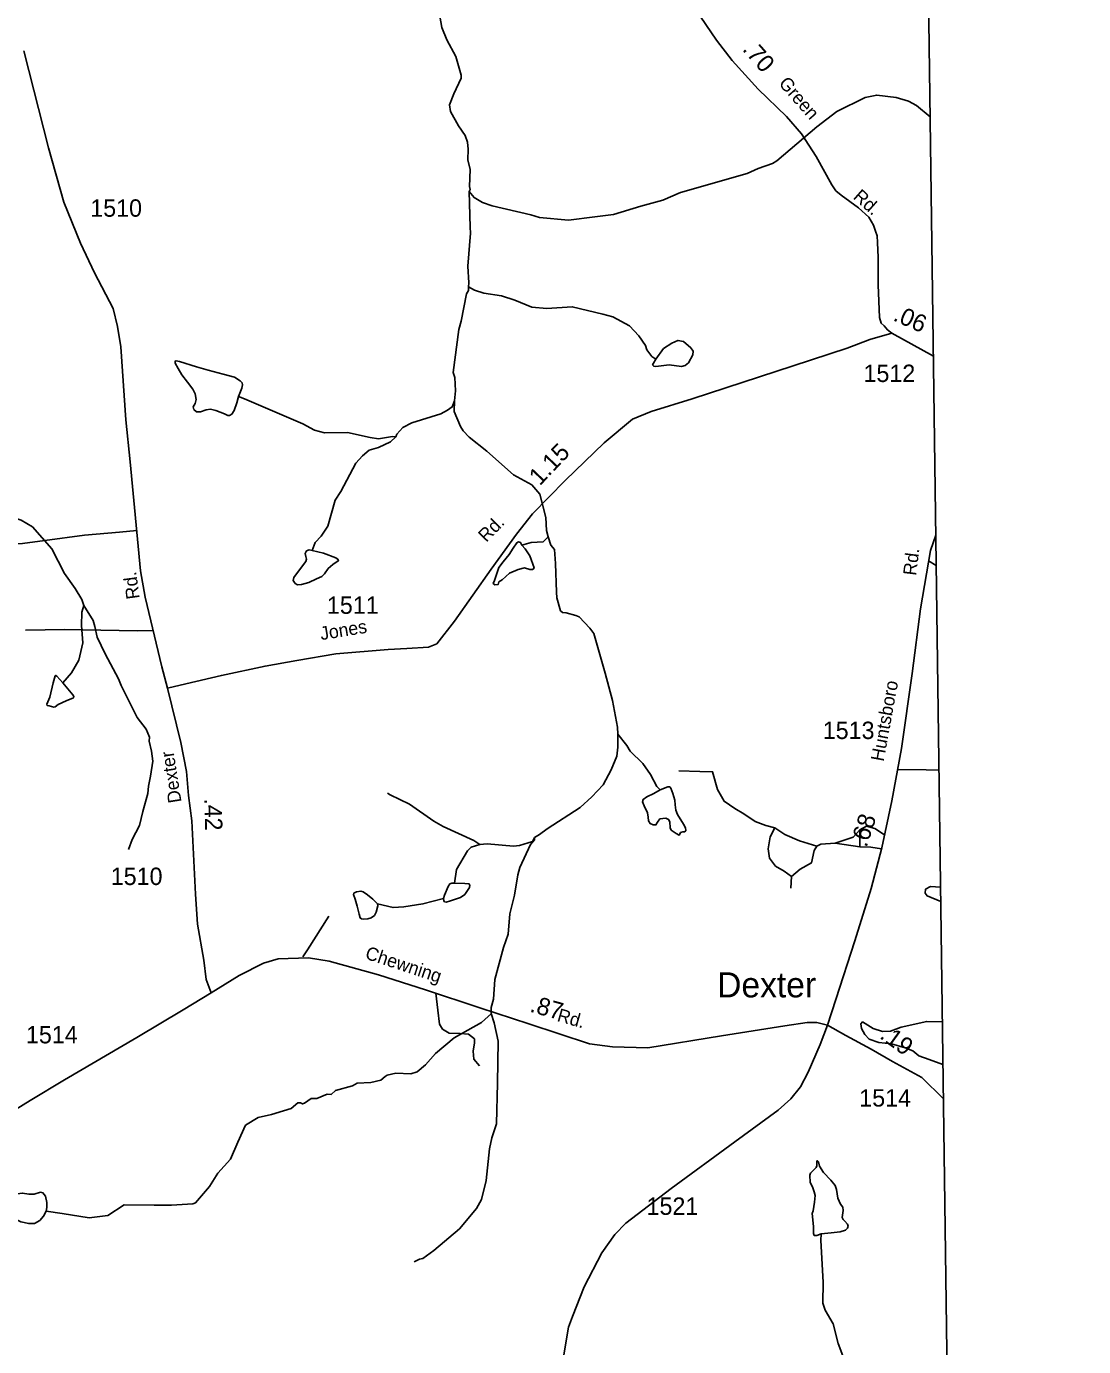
# Model space of a CAD drawing. Extents: x 2056842 to 2160602, y 826753 to 1016856.
# Drawn here: x 2137510 to 2145104, y 958381 to 967870 of the extents above; entities that cross this region are included whole.
import ezdxf

# ---------------------------------------------------------------- set-up
doc = ezdxf.new("R2010")
doc.units = 0
for name, color, linetype in [('Exist Boundary Political CountyLine', 7, 'Continuous'), ('Exist Civil Demographics City Label', 7, 'Continuous'), ('Exist Hydrographic Creek Single Shore', 7, 'Continuous'), ('Exist Hydrographic Misc Water Feature', 7, 'Continuous'), ('Exist Hydrographic Pond Under 1500 Sq Ft', 7, 'Continuous'), ('Exist Road Non-System Type 51', 7, 'Continuous'), ('Exist Road Secondary Mileage Hundredths English Label', 7, 'Continuous'), ('Exist Road Secondary Type 41 Attributed', 7, 'Continuous'), ('Exist Road Secondary Type 51 Attributed', 7, 'Continuous'), ('Exist Road Secondary Type 51 Label', 7, 'Continuous'), ('Exist Road Secondary Type 51 Number Label', 7, 'Continuous')]:
    doc.layers.add(name, color=color, linetype=linetype)

msp = doc.modelspace()

# ---------------------------------------------------------------- linework, layer by layer
at = {"layer": 'Exist Boundary Political CountyLine'}
msp.add_lwpolyline([(2145103.8, 885848.8), (2143763, 984829.3)], dxfattribs=at)
at = {"layer": 'Exist Hydrographic Creek Single Shore'}
for points in [[(2140473.7, 967969.8), (2140494.1, 967862), (2140530.7, 967774), (2140595.1, 967654.5), (2140633.6, 967518.5), (2140633.9, 967498.5), (2140580.3, 967386.4), (2140548.8, 967306.4), (2140555, 967258.3), (2140613.2, 967154.4), (2140661.7, 967086.8), (2140677.8, 967038.9), (2140683.9, 966986.9), (2140680.3, 966910.9), (2140696.6, 966841), (2140693.1, 966719), (2140697.2, 966696.9), (2140689.4, 966683)], [(2140689.4, 966683.1), (2140725.7, 966639.2), (2140786, 966605.5), (2140855.9, 966579.8), (2141132.3, 966515), (2141196.3, 966497.3), (2141404.4, 966476.3), (2141592.3, 966501.1), (2141728.2, 966517.6), (2141923.8, 966578.5), (2142081.7, 966621.2), (2142207.4, 966675.7), (2142686.8, 966811.9), (2142766.4, 966848.2), (2142868.5, 966884.5), (2142900.3, 966904.7), (2143187.2, 967147.9), (2143330.7, 967258.6), (2143534.3, 967359.4), (2143618.2, 967375.9), (2143758.2, 967358.4), (2143846.2, 967332.8), (2143904.4, 967301.1), (2144001.6, 967221.1)], [(2140689.4, 966683), (2140696.5, 966426.9), (2140700.8, 966382.8), (2140679.8, 966147), (2140688.2, 966027.1), (2140684.3, 965999)], [(2140684.3, 965999), (2140684.4, 965971.1), (2140670.7, 965946.8), (2140633.5, 965750.7), (2140615.8, 965690.7), (2140575, 965382.4), (2140587.3, 965346.7), (2140591.6, 965250.5), (2140583.8, 965178.5)], [(2140684.5, 965999.1), (2140728.8, 965973.3), (2140794.8, 965953.6), (2140922.8, 965934.1), (2141018.9, 965902.7), (2141139.3, 965853.1), (2141247.2, 965841.7), (2141431.1, 965854.5), (2141651.3, 965801.4), (2141721.4, 965781.7), (2141841.8, 965718.2), (2141910.1, 965646.5), (2141956.2, 965576.7), (2141966.5, 965544.8), (2142002.6, 965497), (2142032.3, 965478.2)], [(2140163.2, 964918.9), (2140139.3, 964922.8), (2140039.4, 964906.4), (2139979.5, 964916.2), (2139815.3, 964951.4), (2139651.2, 964948.8), (2139579.3, 964968.4), (2139495, 965014.1), (2139076.3, 965192.2), (2139033.7, 965210.9)], [(2140584.2, 965178.8), (2140568.2, 965134.7), (2140534.4, 965110.6), (2140486.4, 965086.3), (2140278.9, 965021.4), (2140214.9, 964987.2), (2140171.2, 964938.9), (2140163.2, 964918.9)], [(2140583.8, 965178.5), (2140582.2, 965102.7), (2140626.9, 964994.8), (2140646.9, 964962.9), (2140691.2, 964917), (2140817.5, 964817.6), (2141009.7, 964647.3), (2141139.5, 964574.6), (2141197.6, 964507.8), (2141242.1, 964340.2), (2141245, 964246.2), (2141256.6, 964200.7)], [(2140163.2, 964918.9), (2140125.5, 964884.8), (2140039.8, 964842.4), (2139971.7, 964824.2), (2139924, 964783.9), (2139876.2, 964729.7), (2139767.3, 964527.3), (2139727.5, 964465), (2139674.7, 964277), (2139626.4, 964206.7), (2139584.6, 964159.8), (2139562.3, 964102.6)], [(2141256.6, 964200.7), (2141277, 964140.6), (2141304.1, 964110.6), (2141309.9, 964008.9), (2141317, 963802.9), (2141320.8, 963762), (2141346, 963670), (2141359.6, 963658.4), (2141387.7, 963655.5), (2141455.4, 963636.1), (2141479.6, 963627.4), (2141556.1, 963545), (2141585.2, 963507.2), (2141596.5, 963473.3), (2141666.2, 963222.4), (2141719.5, 963024.8), (2141756.1, 962834), (2141758.3, 962782.1)], [(2141758.3, 962782.1), (2141758.7, 962690.2), (2141751.1, 962626), (2141711.3, 962525.8), (2141652, 962417.8), (2141570.5, 962333.2), (2141486.5, 962256.8), (2141251.3, 962102), (2141195.7, 962061.8), (2141159.8, 962039.6)], [(2140767.9, 961990), (2140724.1, 962019.8), (2140503.4, 962118.7), (2140435.6, 962158.5), (2140261.1, 962279.7), (2140122.9, 962347.1), (2140102.6, 962359)], [(2141159.8, 962039.7), (2141144, 962011.6), (2141051.9, 961983.2), (2141008.3, 961977), (2140820, 961994.2), (2140767.9, 961990)], [(2141159.8, 962039.6), (2141159.8, 962023.5), (2141131.9, 961989.3), (2141054.6, 961825.2), (2141038.8, 961773), (2141015.7, 961624.9), (2140982.1, 961492.7), (2140970.8, 961344.6), (2140937.3, 961248.5), (2140874.1, 961018.5), (2140864.9, 960878.3), (2140849.2, 960818.2), (2140849.3, 960774.3)], [(2140767.9, 961990), (2140704.2, 961971.7), (2140678.3, 961943.6), (2140599, 961809.2), (2140584.3, 961711.8)], [(2140849.6, 960774.4), (2140777.8, 960710.2), (2140582.2, 960599.3), (2140447.7, 960488.6), (2140376, 960405.3), (2140317, 960354.9), (2140271.5, 960342.3), (2140164, 960345.3), (2140101.1, 960332.7), (2140086, 960322), (2140055.9, 960295.8), (2139984.3, 960279.4), (2139886.5, 960274.5), (2139851.6, 960254.2), (2139730.2, 960222.2), (2139699.2, 960194.1), (2139670.2, 960195.1), (2139596.6, 960164.1), (2139555.9, 960163.1), (2139507.5, 960131.2), (2139493, 960125.3), (2139477.5, 960134.1), (2139460.1, 960134.1), (2139411.7, 960093.4), (2139356.5, 960075), (2139271.3, 960048.8), (2139174.5, 960028.5), (2139084, 959972.1), (2139028.8, 959851), (2138975.6, 959728), (2138885.5, 959627.2), (2138826.1, 959531.5), (2138725.4, 959415.3), (2138705.1, 959406.5), (2138552.6, 959397.8), (2138427.7, 959397.8), (2138212.7, 959398.8), (2138094.6, 959322.3), (2137959.4, 959306.8), (2137766.7, 959337.8), (2137652.5, 959355.2)], [(2140849.3, 960774.3), (2140870.3, 960707.2), (2140898.4, 960576.4), (2140893.6, 960274.1), (2140887.3, 959981.4), (2140852.4, 959882.6), (2140836.9, 959803.1), (2140812.4, 959574.1), (2140779.1, 959438), (2140743.3, 959374.1), (2140620.2, 959227.4), (2140436.8, 959072.7), (2140384.8, 959034.5), (2140357.2, 959014.4), (2140333.1, 959010.3), (2140295.3, 958990.1)], [(2143727.2, 957917.8), (2143615.9, 958019.1), (2143487.8, 958187.1), (2143373.5, 958314), (2143340.6, 958403.1), (2143305.7, 958545.1), (2143248.6, 958642), (2143231.2, 958694.3), (2143234.1, 958843.5), (2143215.7, 959142.8), (2143217.6, 959192.4)]]:
    msp.add_lwpolyline(points, dxfattribs=at)
at = {"layer": 'Exist Hydrographic Misc Water Feature'}
for points in [[(2142032.3, 965478.2), (2142014.9, 965449.2), (2142008.1, 965436.6), (2142015.8, 965427.9), (2142032.3, 965425), (2142070.1, 965429.8), (2142127.2, 965436.6), (2142214.3, 965425.9), (2142242.4, 965433.7), (2142264.7, 965452.1), (2142296.6, 965508.3), (2142298.6, 965535.4), (2142282.1, 965559.6), (2142228.8, 965605.1), (2142189.2, 965612.9), (2142145.6, 965594.5), (2142085.6, 965554.8), (2142032.3, 965478.2)], [(2139033.7, 965210.9), (2139021.1, 965163.4), (2139002.7, 965109.2), (2138986.2, 965084), (2138968.8, 965073.3), (2138956.2, 965074.3), (2138933, 965085.9), (2138871, 965109.2), (2138831.3, 965117.9), (2138801.3, 965115), (2138760.6, 965099.5), (2138731.6, 965100.4), (2138713.2, 965116.9), (2138707.4, 965135.3), (2138720.9, 965158.6), (2138728.7, 965188.6), (2138721.9, 965229.3), (2138706.4, 965263.2), (2138667.7, 965312.6), (2138626.1, 965364.9), (2138599.9, 965412.4), (2138578.6, 965449.2), (2138578.6, 965464.7), (2138584.4, 965466.6), (2138609.6, 965461.8), (2138732.6, 965424), (2138815.8, 965399.8), (2138923.3, 965370.7), (2139004.6, 965349.4), (2139046.3, 965323.2), (2139058.9, 965307.7), (2139061.8, 965294.2), (2139057.9, 965269), (2139033.7, 965210.9)], [(2137258.1, 964398.2), (2137293.8, 964381), (2137336, 964368.6), (2137472.3, 964321.2), (2137552.5, 964273.5), (2137693.2, 964116.1), (2137784, 963936.6), (2137860.5, 963829), (2137906.9, 963751.1), (2137923.1, 963707.3)], [(2141256.6, 964200.7), (2141221.8, 964165.8), (2141135.7, 964159.8), (2141068.9, 964142.3)], [(2139562.3, 964102.6), (2139540.1, 964108.4), (2139522.6, 964099.7), (2139513, 964082.3), (2139517.8, 964059), (2139522.6, 964040.6), (2139515.9, 964025.1), (2139486.8, 963984.4), (2139429.7, 963907.9), (2139426.8, 963888.5), (2139440.3, 963866.3), (2139457.8, 963855.6), (2139484.9, 963857.5), (2139539.1, 963872.1), (2139594.3, 963900.2), (2139632.1, 963916.6), (2139650.5, 963935), (2139677.6, 963974.8), (2139710.5, 964002.8), (2139749.2, 964028), (2139751.1, 964036.8), (2139732.8, 964049.3), (2139642.7, 964083.3), (2139562.3, 964102.6)], [(2141068.9, 964142.3), (2141059.2, 964160.8), (2141045.7, 964164.6), (2141032.1, 964158.8), (2141006.9, 964120.1), (2140976.9, 964075.5), (2140934.3, 964022.2), (2140903.3, 963980.6), (2140872.4, 963887.6), (2140863.6, 963865.3), (2140874.3, 963856.6), (2140897.5, 963858.5), (2140904.3, 963876.9), (2140926.6, 963893.4), (2140980.8, 963939.9), (2141042.8, 963966), (2141088.3, 963979.6), (2141125.1, 963967), (2141147.3, 963967), (2141156.1, 963979.6), (2141127, 964065.8), (2141092.2, 964116.2), (2141068.9, 964142.3)], [(2137923.1, 963707.3), (2137907.3, 963659.2), (2137905.4, 963563.2), (2137916.1, 963439.3), (2137886.8, 963315.1), (2137833.4, 963224.8), (2137770.5, 963153.1)], [(2137923.1, 963707.3), (2137989.8, 963600.6), (2138001.7, 963557.2), (2138018, 963481.1), (2138076.4, 963360), (2138171.2, 963180.4), (2138189.4, 963132.5), (2138306.5, 962903.1), (2138370.7, 962819.3), (2138395.1, 962761.5), (2138391.2, 962733.4), (2138409.4, 962661.5), (2138417.8, 962589.5), (2138402.3, 962481.5), (2138386.5, 962409.4), (2138382.8, 962357.4), (2138345.5, 962227.3), (2138321.7, 962127.1), (2138270.2, 962027), (2138242.5, 961954.9)], [(2137770.5, 963153.1), (2137729.2, 963200.9), (2137721.6, 963205.2), (2137716.2, 963201.9), (2137703.1, 963152), (2137677.1, 963048.8), (2137656.5, 962997.7), (2137659.7, 962987.9), (2137673.8, 962986.9), (2137706.4, 962977.1), (2137716.2, 962980.3), (2137736.8, 962995.5), (2137795.4, 963021.6), (2137847.5, 963044.4), (2137850.8, 963054.2), (2137844.3, 963066.2), (2137770.5, 963153.1)], [(2141758.6, 962782.2), (2141822.7, 962702.5), (2141846.9, 962660.7), (2141937.6, 962573), (2141991.7, 962493.3), (2142038.2, 962407.5), (2142063.3, 962382.1)], [(2142063.3, 962382.1), (2142116.5, 962405.4), (2142131.1, 962404.4), (2142139.8, 962394.7), (2142153.3, 962356), (2142166.9, 962309.5), (2142168.8, 962275.6), (2142173.7, 962237.8), (2142187.2, 962204.9), (2142229.8, 962135.1), (2142245.3, 962109), (2142246.3, 962089.6), (2142238.5, 962079.9), (2142225, 962079.9), (2142208.5, 962076), (2142204.7, 962064.4), (2142198.8, 962057.6), (2142177.5, 962069.2), (2142141.7, 962093.5), (2142134, 962109.9), (2142131.1, 962153.5), (2142122.4, 962170), (2142102, 962179.7), (2142060.4, 962173.9), (2142043, 962149.6), (2142032.3, 962130.3), (2142012, 962132.2), (2141989.7, 962140.9), (2141978.1, 962159.3), (2141977.1, 962185.5), (2141971.3, 962216.5), (2141948.1, 962266.9), (2141935.5, 962296.9), (2141939.4, 962314.3), (2141966.5, 962331.8), (2142017.8, 962356), (2142063.3, 962382.1)], [(2140031.9, 961564.5), (2139999, 961597.5), (2139960.3, 961627.5), (2139929.3, 961650.7), (2139910.9, 961653.6), (2139880.9, 961648.8), (2139860.6, 961639.1), (2139858.6, 961630.4), (2139871.2, 961597.5), (2139886.7, 961547.1), (2139900.3, 961488), (2139907, 961461.8), (2139916.7, 961456), (2139934.1, 961453.1), (2139962.2, 961455.1), (2139986.4, 961461.8), (2140010.6, 961480.2), (2140023.2, 961503.5), (2140033.9, 961548.1), (2140031.9, 961564.5)], [(2140584.3, 961711.8), (2140564.9, 961712.7), (2140552.4, 961706), (2140539.8, 961687.6), (2140513.6, 961624.6), (2140506.9, 961602.3)], [(2140506.9, 961602.3), (2140507.8, 961584.9), (2140513.6, 961577.1), (2140524.3, 961576.1), (2140556.2, 961585.8), (2140627.9, 961610.1), (2140657.9, 961630.4), (2140691.8, 961681.7), (2140694.7, 961698.2), (2140688.9, 961707.9), (2140658.9, 961709.8), (2140584.3, 961711.8)], [(2144078, 961580.1), (2143979.3, 961620.1), (2143965.3, 961640), (2143969, 961668), (2144004.9, 961688.2), (2144076.6, 961682.4)], [(2140506.9, 961602.3), (2140357.7, 961562.6), (2140220.7, 961541.3), (2140143.3, 961536.4), (2140031.9, 961564.5)], [(2143217.6, 959192.4), (2143187.6, 959180.4), (2143169.2, 959180.4), (2143164.4, 959194), (2143163.4, 959242.4), (2143155.7, 959317), (2143154.7, 959337.4), (2143162.4, 959357.7), (2143171.1, 959419.7), (2143175, 959466.2), (2143169.2, 959494.3), (2143155.7, 959530.2), (2143139.2, 959560.2), (2143137.3, 959612.5), (2143143.1, 959628), (2143183.7, 959667.7), (2143186.6, 959679.5), (2143186.6, 959714.4), (2143193.4, 959717.3), (2143199.2, 959708.6), (2143207, 959678.6), (2143236, 959632.1), (2143287.3, 959576.8), (2143318.3, 959539.1), (2143328, 959509), (2143339.6, 959448), (2143357, 959405.4), (2143373.5, 959382.1), (2143377.4, 959358.9), (2143370.6, 959309.5), (2143376.4, 959294.9), (2143388, 959283.3), (2143408.4, 959261.4), (2143412.2, 959245.9), (2143408.4, 959231.4), (2143392.9, 959218.8), (2143355.1, 959206.2), (2143290.2, 959199.4), (2143217.6, 959192.4)], [(2137652.5, 959355.2), (2137633.1, 959318.4), (2137605.1, 959286.4), (2137568.3, 959266.1), (2137526.6, 959265.1), (2137470.5, 959278.7), (2137412.4, 959307.7), (2137369.8, 959359.1), (2137352.3, 959420.1), (2137359.1, 959443.4), (2137382.4, 959459.8), (2137443.4, 959478.2), (2137481.1, 959485), (2137527.6, 959477.3), (2137564.4, 959477.3), (2137609.9, 959489.9), (2137628.3, 959486.9), (2137646.7, 959461.8), (2137656.4, 959417.2), (2137657.3, 959380.4), (2137652.5, 959355.2)]]:
    msp.add_lwpolyline(points, dxfattribs=at)
at = {"layer": 'Exist Hydrographic Pond Under 1500 Sq Ft'}
msp.add_lwpolyline([(2144093.8, 960408.9), (2143994.6, 960443.7), (2143921, 960470.8), (2143876.5, 960505.7), (2143822.3, 960528.9), (2143723.5, 960558), (2143632.5, 960565.7), (2143562.8, 960590.9), (2143531.8, 960623.9), (2143508.6, 960668.4), (2143504.7, 960701.4), (2143516.3, 960714.9), (2143591.8, 960666.5), (2143659.6, 960645.2), (2143715.8, 960649.1), (2143793.2, 960678.1), (2143977.2, 960718.8), (2144089.7, 960714.2)], dxfattribs=at)
at = {"layer": 'Exist Road Non-System Type 51'}
for p, q in [((2143990.9, 964027.8), (2144045.2, 963994.9)), ((2143497.6, 961973.2), (2143496, 962094.8)), ((2143497.6, 961973.2), (2143320.1, 961998.8)), ((2143005.1, 961760.4), (2143001.9, 961675.6))]:
    msp.add_line(p, q, dxfattribs=at)
for points in [[(2138302.1, 964246.8), (2138178.5, 964235.2), (2137927.5, 964212.8), (2137641.3, 964176), (2137480.6, 964152.8), (2137355.8, 964148), (2137195.9, 964154.4), (2136853.7, 964173.6), (2136415.6, 964192.8)], [(2138420.3, 963527.2), (2138307.5, 963524.8), (2138045.3, 963529.6), (2137785.2, 963536), (2137502.1, 963531.2)], [(2142886.8, 962110.8), (2142822, 962126), (2142743.7, 962156.4), (2142662.1, 962209.2), (2142599.8, 962249.2), (2142523, 962300.4), (2142473.4, 962385.2), (2142438.3, 962513.2), (2142347.1, 962514.8), (2142196.8, 962519.6)], [(2143767.7, 962528.3), (2143973.3, 962526), (2144065.2, 962524.1)], [(2142886.8, 962110.8), (2142851.6, 962045.2), (2142837.2, 961958.8), (2142846.8, 961891.6), (2142891.6, 961834), (2142952.3, 961798.8), (2143005.1, 961760.4)], [(2143187.4, 961978), (2143062.7, 962016.4), (2142957.1, 962061.2), (2142886.8, 962110.8)], [(2143496, 962094.8), (2143545.6, 962122), (2143604.7, 962104.4), (2143673.9, 962058.9)], [(2143496, 962094.8), (2143448, 962043.6), (2143320.1, 961998.8)], [(2143005.1, 961760.4), (2143069.1, 961811.6), (2143149, 961858), (2143168.2, 961947.6), (2143187.4, 961978)], [(2143320.1, 961998.8), (2143216.2, 961992.4), (2143187.4, 961978)], [(2143652.7, 961958.8), (2143576, 961970), (2143497.6, 961973.2)], [(2139494.2, 961183), (2139529.6, 961233.1), (2139683.1, 961474.7)], [(2140450.9, 960921.6), (2140465.9, 960798.7), (2140477, 960699.5), (2140497.8, 960662.7), (2140545.8, 960633.9), (2140625.8, 960632.3), (2140684.9, 960627.5), (2140728.1, 960592.3), (2140729.7, 960563.5), (2140720.1, 960504.3), (2140724.9, 960446.7), (2140764.9, 960398.7)]]:
    msp.add_lwpolyline(points, dxfattribs=at)
at = {"layer": 'Exist Road Secondary Type 41 Attributed'}
msp.add_line((2144024.9, 965499.1), (2143727, 965666.3), dxfattribs=at)
for points in [[(2143727, 965666.3), (2143695.2, 965689.5), (2143671.9, 965717.9), (2143650.4, 965736.8), (2143636.7, 965779), (2143627.2, 966012.1), (2143628.9, 966210), (2143623.8, 966316.7), (2143620.3, 966364), (2143609.1, 966399.3), (2143595.4, 966441.4), (2143561.5, 966498.4), (2143487.9, 966567.2), (2143361.4, 966658.2), (2143325.3, 966689.2), (2143295.3, 966731.2), (2143181.7, 966936), (2143077.8, 967097.6), (2142970.7, 967222.4), (2142766, 967419.3), (2142579.7, 967624.9), (2142466.2, 967772.1), (2142312.7, 967996.1)], [(2138523.6, 963114.5), (2138656.1, 963145.5), (2138910.7, 963205.7), (2139223.8, 963272.8), (2139452.8, 963313.3), (2139732.7, 963359.7), (2140108.4, 963391.7), (2140241.9, 963398.9), (2140397, 963408.5), (2140457.8, 963432.5), (2140584.1, 963595.8), (2140847.2, 963969.4), (2141031.1, 964220.6), (2141145.4, 964367), (2141380.4, 964605.4), (2141660.3, 964875.9), (2141862.5, 965047.9), (2141996.9, 965102.3), (2142291.1, 965193.5), (2143017.8, 965431.1), (2143406.4, 965557.5), (2143568.7, 965620.7), (2143727, 965666.3)]]:
    msp.add_lwpolyline(points, dxfattribs=at)
at = {"layer": 'Exist Road Secondary Type 51 Attributed'}
for points in [[(2137490.9, 967693.5), (2137667.6, 966996.7), (2137778.8, 966607), (2137898.7, 966312.6), (2137999.4, 966098.2), (2138132.9, 965841.4), (2138163.3, 965713.4), (2138187.3, 965567.8), (2138224.9, 965042.1), (2138255.3, 964741.3), (2138329.6, 963956.4), (2138363.2, 963767.6), (2138482.3, 963266), (2138523.6, 963114.5)], [(2144042.3, 964212.5), (2144003.7, 964102.2), (2143931.8, 963683.8), (2143872.6, 963219.3), (2143796.1, 962681), (2143726, 962304.3), (2143654, 961965.1), (2143577.3, 961674.5), (2143460.7, 961297.6), (2143325, 960876), (2143264.2, 960691.2)], [(2138523.6, 963114.5), (2138619, 962722.8), (2138659, 962514.7), (2138675, 962341.9), (2138697.4, 962159.5), (2138725.4, 961632.3), (2138738.2, 961417.9), (2138783.7, 961159.4), (2138801.3, 961020.2), (2138836.5, 960924.2)], [(2143264.2, 960691.2), (2143188.3, 960710.4), (2143117.9, 960709.6), (2142958.1, 960686.1), (2142502.4, 960614.1), (2141972.7, 960527.7), (2141720, 960535.7), (2141555.3, 960556.5), (2141118.1, 960701.9), (2140766.3, 960817.1), (2140377, 960946.1), (2140038, 961053.3), (2139683.7, 961152.4), (2139535, 961176.4), (2139319.2, 961168.4), (2139213.6, 961136.4), (2139038.1, 961048.8), (2138836.5, 960924.2)], [(2138836.5, 960924.2), (2138635.2, 960800.7), (2138303.4, 960603.1), (2137784.4, 960299.6), (2137536.6, 960150.8), (2137195.1, 959940), (2136741.6, 959650.8), (2136198.5, 959321.8), (2135605.8, 958951.3), (2135342, 958810.5), (2135127.7, 958703.3), (2134767.1, 958552), (2134601.6, 958489.2)], [(2143264.2, 960691.2), (2143211.2, 960551.3), (2143126.5, 960352.9), (2143070.5, 960248.9), (2143001.7, 960160.8), (2142910.9, 960080.2), (2142597.5, 959853), (2142142.2, 959517.7), (2141816.5, 959267.3), (2141736.6, 959187.3), (2141642.2, 959054.5), (2141515.9, 958811.2), (2141433.3, 958597.8), (2141402.9, 958521), (2141362.9, 958277.8)], [(2144097.2, 960161.7), (2143943, 960315.2), (2143731.2, 960429.6), (2143577.6, 960519.2), (2143395.4, 960616.8), (2143264.2, 960691.2)]]:
    msp.add_lwpolyline(points, dxfattribs=at)

# ---------------------------------------------------------------- texts
at = {"layer": 'Exist Civil Demographics City Label'}
msp.add_text('Dexter', height=180.45, dxfattribs=at).set_placement((2142471.5, 960891.1))
at = {"layer": 'Exist Road Secondary Mileage Hundredths English Label'}
for s, rotation, p in [('.70', 311.26198, (2142647.6, 967702.7)), ('.06', 336.09009, (2143728.8, 965759.2)), ('1.15', 46.56471, (2141197.9, 964563.7)), ('.42', 271.472, (2138787.8, 962320.9)), ('.68', 71.988, (2143544.3, 961963.6)), ('.87', 344.11784, (2141120.1, 960789.7)), ('.19', 324.17628, (2143632.5, 960602.1))]:
    msp.add_text(s, height=125, rotation=rotation, dxfattribs=at).set_placement(p)
at = {"layer": 'Exist Road Secondary Type 51 Label'}
for s, rotation, p in [('Green', 311.14545, (2142908.7, 967457.4)), ('Rd.', 318.5534, (2143442.6, 966636.9)), ('Rd.', 45.60913, (2140813.4, 964157)), ('Rd.', 83.02616, (2143900.8, 963919.4)), ('Rd.', 97.64517, (2138323.8, 963759.3)), ('Jones', 9.23667, (2139626.9, 963458.4)), ('Huntsboro', 79.63623, (2143667.2, 962582.5)), ('Dexter', 98.94555, (2138624.5, 962295.8)), ('Chewning', 341.73011, (2139936.8, 961171.2)), ('Rd.', 344.11777, (2141316.2, 960722.1))]:
    msp.add_text(s, height=95, rotation=rotation, dxfattribs=at).set_placement(p)
at = {"layer": 'Exist Road Secondary Type 51 Number Label'}
for s, p in [('1510', (2137968.4, 966502.1)), ('1512', (2143522.8, 965314.1)), ('1511', (2139668.4, 963647.9)), ('1513', (2143230.2, 962748.1)), ('1510', (2138115.5, 961698.7)), ('1514', (2137506.5, 960560.5)), ('1514', (2143492.4, 960106.3)), ('1521', (2141964.3, 959328))]:
    msp.add_text(s, height=125, dxfattribs=at).set_placement(p)

doc.saveas('drawing.dxf')
